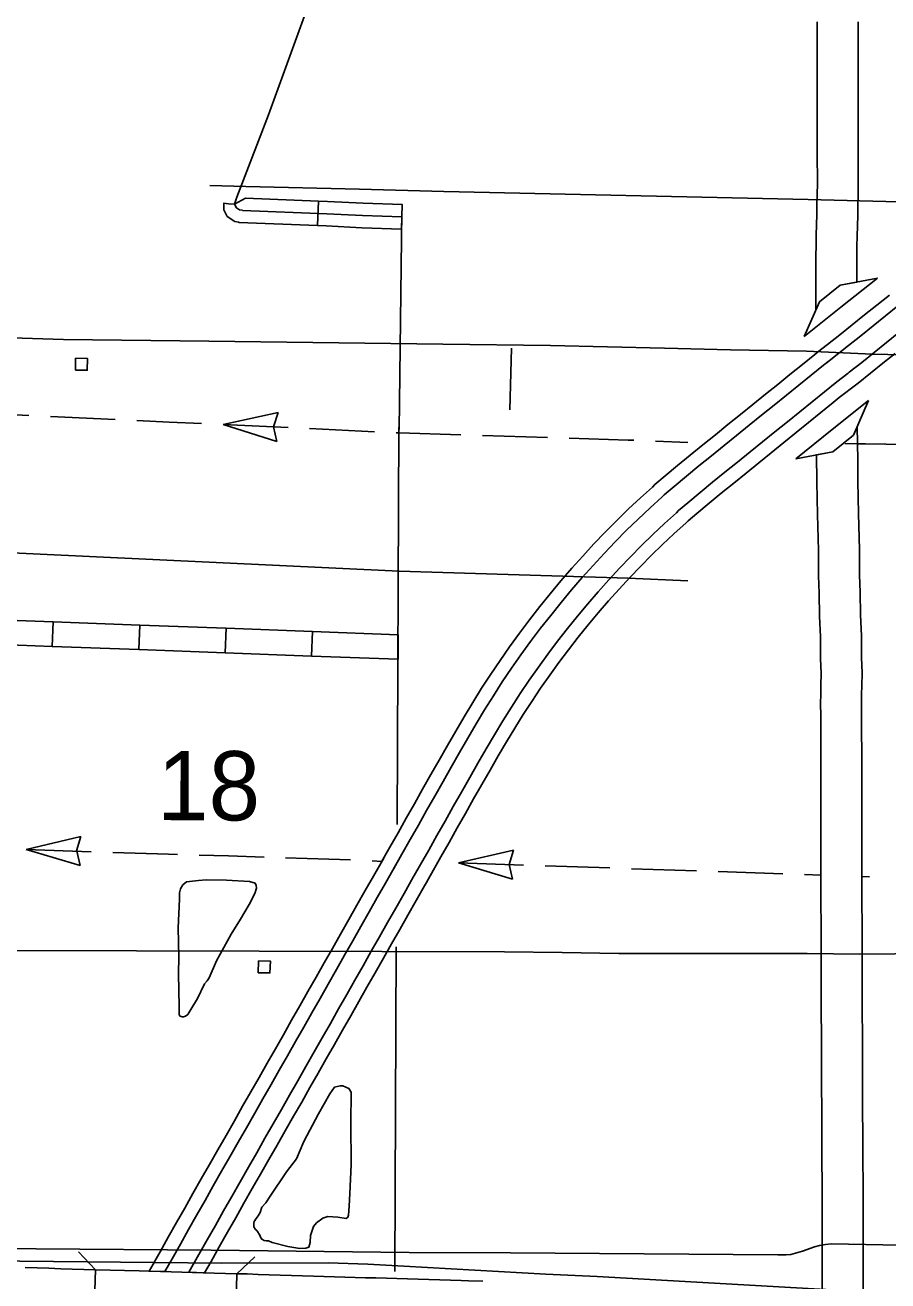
# Model space of a CAD drawing. Extents: x 1366406 to 1373462, y 376856 to 381998.
# Drawn here: x 1369058.2 to 1369143.5, y 379608.2 to 379732.3 of the extents above; entities that cross this region are included whole.
import ezdxf

# ---------------------------------------------------------------- set-up
doc = ezdxf.new("R2010")
doc.units = 0
for name, color, linetype in [('10', 7, 'Continuous'), ('15', 7, 'Continuous'), ('19', 7, 'Continuous'), ('32', 7, 'Continuous'), ('34', 7, 'Continuous'), ('35', 7, 'Continuous'), ('37', 7, 'Continuous'), ('42', 7, 'Continuous'), ('43', 7, 'Continuous'), ('5', 7, 'Continuous'), ('56', 7, 'Continuous'), ('6', 7, 'Continuous')]:
    doc.layers.add(name, color=color, linetype=linetype)

msp = doc.modelspace()

# ---------------------------------------------------------------- linework, layer by layer
at = {"layer": '10'}
for points in [[(1369058.22, 379609.54), (1369059.4, 379609.5), (1369060.57, 379609.45), (1369061.73, 379609.41), (1369062.88, 379609.37), (1369064.01, 379609.34), (1369065.13, 379609.31), (1369065.16, 379609.3), (1369065.05, 379605.26)], [(1369065.16, 379609.3), (1369069.49, 379609.19), (1369070.54, 379609.16), (1369071.6, 379609.13), (1369072.2, 379609.12)], [(1369072.2, 379609.12), (1369072.65, 379609.11), (1369073.71, 379609.07), (1369074.77, 379609.04), (1369075.83, 379609), (1369076.89, 379608.97), (1369079.15, 379608.91)], [(1369079.04, 379604.86), (1369079.15, 379608.91)], [(1369079.15, 379608.91), (1369080.15, 379608.89), (1369081.25, 379608.85), (1369082.35, 379608.81), (1369083.44, 379608.77), (1369084.54, 379608.74), (1369085.63, 379608.71), (1369086.71, 379608.68), (1369087.76, 379608.64), (1369088.79, 379608.6), (1369089.81, 379608.57), (1369090.84, 379608.54), (1369091.87, 379608.51), (1369092.9, 379608.49), (1369093.93, 379608.46), (1369094.97, 379608.43), (1369096.03, 379608.41), (1369097.08, 379608.37), (1369098.14, 379608.34), (1369099.21, 379608.3), (1369100.27, 379608.27), (1369101.33, 379608.23), (1369102.05, 379608.22), (1369103.46, 379608.19)]]:
    msp.add_lwpolyline(points, dxfattribs=at)
at = {"layer": '15'}
for points in [[(1369140.42, 379706.93), (1369138.79, 379706.62), (1369136.74, 379704.99), (1369136.37, 379704.16), (1369136.37, 379705.55), (1369136.37, 379706.55), (1369136.37, 379707.54), (1369136.38, 379708.54), (1369136.39, 379709.54), (1369136.4, 379710.55), (1369136.42, 379711.57), (1369136.45, 379712.59), (1369136.47, 379713.6), (1369136.49, 379714.62), (1369136.52, 379715.63), (1369136.53, 379716.65), (1369136.53, 379717.68), (1369136.52, 379718.72), (1369136.52, 379719.77), (1369136.52, 379720.83), (1369136.51, 379721.89), (1369136.52, 379722.95), (1369136.51, 379723.73), (1369136.51, 379725.08), (1369136.51, 379726.14), (1369136.5, 379727.22), (1369136.5, 379728.3), (1369136.51, 379729.39), (1369136.51, 379730.48), (1369136.51, 379731.57), (1369136.51, 379732.65)], [(1369140.56, 379732.65), (1369140.56, 379731.57), (1369140.56, 379730.48), (1369140.56, 379729.38), (1369140.55, 379728.29), (1369140.55, 379727.23), (1369140.56, 379726.16), (1369140.56, 379725.09), (1369140.56, 379723.74), (1369140.57, 379722.96), (1369140.56, 379721.89), (1369140.57, 379720.84), (1369140.57, 379719.79), (1369140.57, 379718.73), (1369140.58, 379717.68), (1369140.58, 379716.62), (1369140.57, 379715.57), (1369140.54, 379714.53), (1369140.52, 379713.5), (1369140.5, 379712.48), (1369140.47, 379711.48), (1369140.45, 379710.49), (1369140.44, 379709.5), (1369140.43, 379708.51), (1369140.42, 379706.93)], [(1369136.85, 379669.73), (1369136.83, 379671.86), (1369136.76, 379673.91), (1369136.7, 379676.18), (1369136.66, 379677.91), (1369136.64, 379680.4), (1369136.56, 379683.96), (1369136.51, 379685.55), (1369136.49, 379687.19), (1369136.46, 379689.87), (1369138.06, 379690.17), (1369140.11, 379691.81), (1369140.47, 379692.64)], [(1369140.47, 379692.64), (1369140.52, 379689.35), (1369140.54, 379687.24), (1369140.56, 379685.64), (1369140.61, 379684.06), (1369140.69, 379680.47), (1369140.71, 379677.97), (1369140.75, 379676.27), (1369140.8, 379674.03), (1369140.88, 379671.95), (1369140.9, 379669.77)], [(1369136.94, 379631.79), (1369136.93, 379633.01), (1369136.92, 379634.23), (1369136.92, 379635.45), (1369136.92, 379636.67), (1369136.92, 379637.88), (1369136.92, 379639.08), (1369136.91, 379640.29), (1369136.91, 379641.5), (1369136.9, 379642.7), (1369136.9, 379643.9), (1369136.89, 379645.09), (1369136.89, 379646.26), (1369136.89, 379647.41), (1369136.89, 379648.54), (1369136.89, 379649.67), (1369136.89, 379650.8), (1369136.89, 379651.92), (1369136.88, 379653.06), (1369136.88, 379654.19), (1369136.88, 379655.31), (1369136.88, 379656.43), (1369136.88, 379657.56), (1369136.87, 379658.68), (1369136.87, 379659.8), (1369136.87, 379660.91), (1369136.86, 379662.01), (1369136.86, 379663.08), (1369136.86, 379664.14), (1369136.85, 379665.2), (1369136.86, 379666.26), (1369136.88, 379667.06), (1369136.9, 379668.27), (1369136.85, 379669.68)], [(1369140.9, 379669.82), (1369140.95, 379668.3), (1369140.93, 379666.99), (1369140.91, 379666.2), (1369140.9, 379665.19), (1369140.91, 379664.16), (1369140.91, 379663.1), (1369140.91, 379662.02), (1369140.92, 379660.92), (1369140.92, 379659.81), (1369140.92, 379658.7), (1369140.93, 379657.58), (1369140.93, 379656.44), (1369140.93, 379655.31), (1369140.93, 379654.19), (1369140.93, 379653.06), (1369140.94, 379651.94), (1369140.94, 379650.81), (1369140.94, 379649.67), (1369140.94, 379648.54), (1369140.94, 379647.4), (1369140.94, 379646.26), (1369140.94, 379645.11), (1369140.95, 379643.92), (1369140.95, 379642.72), (1369140.96, 379641.51), (1369140.96, 379640.31), (1369140.97, 379639.1), (1369140.97, 379637.88), (1369140.97, 379636.67), (1369140.97, 379635.45), (1369140.97, 379634.25), (1369140.98, 379633.04), (1369140.99, 379631.82)], [(1369137.01, 379607.18), (1369137.02, 379609.52), (1369137.02, 379610.78), (1369137.02, 379612.05), (1369137.02, 379613.32), (1369137.01, 379614.6), (1369137.01, 379615.87), (1369137, 379617.13), (1369137, 379618.36), (1369136.99, 379619.58), (1369136.99, 379620.8), (1369136.98, 379622.03), (1369136.98, 379623.24), (1369136.96, 379624.47), (1369136.96, 379625.7), (1369136.95, 379626.92), (1369136.95, 379628.14), (1369136.95, 379629.37), (1369136.95, 379630.58), (1369136.94, 379631.8)], [(1369140.99, 379631.81), (1369141, 379630.59), (1369141, 379629.37), (1369141, 379628.15), (1369141, 379626.93), (1369141.01, 379625.71), (1369141.01, 379624.5), (1369141.02, 379623.27), (1369141.03, 379622.05), (1369141.04, 379620.83), (1369141.04, 379619.61), (1369141.05, 379618.37), (1369141.05, 379617.13), (1369141.06, 379615.88), (1369141.06, 379614.62), (1369141.07, 379613.34), (1369141.07, 379612.06), (1369141.07, 379610.78), (1369141.07, 379609.51), (1369141.07, 379608.25), (1369141.08, 379606.32), (1369141.08, 379605.2), (1369141.07, 379604.99)]]:
    msp.add_lwpolyline(points, dxfattribs=at)
at = {"layer": '19'}
for points in [[(1369136.55, 379700), (1369137.52, 379700.75), (1369138.74, 379701.72), (1369139.96, 379702.7), (1369141.19, 379703.68), (1369142.42, 379704.66), (1369143.65, 379705.64)], [(1369144.5, 379704.57), (1369143.27, 379703.59), (1369142.05, 379702.61), (1369140.82, 379701.63), (1369139.6, 379700.65), (1369137.54, 379699.03), (1369137.41, 379698.93)], [(1369139.57, 379697.93), (1369139.69, 379698.02), (1369140.92, 379699), (1369142.14, 379699.98), (1369143.36, 379700.96), (1369144.59, 379701.94)], [(1369093.46, 379649.64), (1369093.46, 379649.64), (1369094.27, 379651.07), (1369095.08, 379652.5), (1369095.89, 379653.94), (1369096.7, 379655.37), (1369097.51, 379656.81), (1369098.33, 379658.25), (1369099.15, 379659.68), (1369099.96, 379661.11), (1369100.78, 379662.53), (1369101.61, 379663.96), (1369102.47, 379665.38), (1369103.34, 379666.78), (1369104.24, 379668.17), (1369105.17, 379669.54), (1369106.11, 379670.89), (1369107.08, 379672.23), (1369108.07, 379673.55), (1369109.09, 379674.85), (1369110.12, 379676.13), (1369111.18, 379677.39), (1369112.25, 379678.64), (1369113.34, 379679.85), (1369114.44, 379681.05), (1369115.57, 379682.22), (1369116.71, 379683.37), (1369117.87, 379684.51), (1369119.05, 379685.62), (1369120.22, 379686.67), (1369120.47, 379686.92), (1369121.49, 379687.78), (1369122.72, 379688.81), (1369123.96, 379689.84), (1369125.21, 379690.84), (1369126.45, 379691.84), (1369127.69, 379692.85), (1369128.92, 379693.85), (1369130.16, 379694.84), (1369131.39, 379695.84), (1369132.61, 379696.82), (1369133.82, 379697.81), (1369135.05, 379698.8), (1369136.27, 379699.79), (1369136.83, 379700.22)], [(1369137.69, 379699.14), (1369137.13, 379698.71), (1369135.91, 379697.73), (1369134.69, 379696.75), (1369133.47, 379695.75), (1369132.25, 379694.77), (1369131.02, 379693.77), (1369129.79, 379692.78), (1369128.55, 379691.78), (1369127.32, 379690.77), (1369126.07, 379689.77), (1369124.83, 379688.77), (1369123.6, 379687.76), (1369122.38, 379686.73), (1369121.4, 379685.91), (1369121.16, 379685.67), (1369119.99, 379684.61), (1369118.82, 379683.51), (1369117.68, 379682.4), (1369116.56, 379681.26), (1369115.45, 379680.1), (1369114.36, 379678.92), (1369113.28, 379677.73), (1369112.23, 379676.5), (1369111.19, 379675.26), (1369110.17, 379673.99), (1369109.16, 379672.71), (1369108.19, 379671.41), (1369107.23, 379670.09), (1369106.3, 379668.76), (1369105.39, 379667.41), (1369104.51, 379666.05), (1369103.64, 379664.66), (1369102.8, 379663.26), (1369101.97, 379661.84), (1369101.16, 379660.42), (1369100.34, 379659), (1369099.53, 379657.57), (1369098.71, 379656.13), (1369097.9, 379654.7), (1369097.09, 379653.26), (1369096.28, 379651.82), (1369095.47, 379650.39), (1369094.66, 379648.96)], [(1369136.55, 379700), (1369136.55, 379700)], [(1369144.23, 379699.89), (1369143, 379698.91), (1369141.77, 379697.93), (1369140.55, 379696.95), (1369140.43, 379696.85)], [(1369138.45, 379697.07), (1369139.57, 379697.93)], [(1369096.69, 379648.28), (1369097.3, 379649.35), (1369098.12, 379650.79), (1369098.92, 379652.23), (1369099.73, 379653.66), (1369100.54, 379655.09), (1369101.36, 379656.52), (1369102.17, 379657.95), (1369102.98, 379659.38), (1369103.8, 379660.79), (1369104.61, 379662.19), (1369105.44, 379663.56), (1369106.28, 379664.92), (1369107.15, 379666.25), (1369108.04, 379667.57), (1369108.95, 379668.87), (1369109.88, 379670.16), (1369110.84, 379671.43), (1369111.82, 379672.68), (1369112.82, 379673.92), (1369113.83, 379675.14), (1369114.87, 379676.33), (1369115.92, 379677.51), (1369116.98, 379678.66), (1369118.06, 379679.79), (1369119.16, 379680.9), (1369120.28, 379681.99), (1369121.41, 379683.06), (1369122.61, 379684.14), (1369122.82, 379684.35), (1369123.74, 379685.12), (1369124.95, 379686.14), (1369126.16, 379687.14), (1369127.4, 379688.13), (1369128.64, 379689.13), (1369129.88, 379690.14), (1369131.11, 379691.14), (1369132.34, 379692.13), (1369133.57, 379693.13), (1369134.8, 379694.12), (1369136.02, 379695.11), (1369137.23, 379696.09), (1369138.45, 379697.07)], [(1369140.43, 379696.85), (1369138.7, 379695.51)], [(1369138.7, 379695.51), (1369138.1, 379695.02), (1369136.89, 379694.04), (1369135.67, 379693.05), (1369134.44, 379692.06), (1369133.21, 379691.06), (1369131.98, 379690.07), (1369130.75, 379689.07), (1369129.51, 379688.06), (1369128.26, 379687.06), (1369127.03, 379686.07), (1369125.83, 379685.08), (1369124.62, 379684.06), (1369123.75, 379683.33), (1369123.56, 379683.14), (1369122.34, 379682.04), (1369121.23, 379681), (1369120.14, 379679.93), (1369119.05, 379678.83), (1369117.99, 379677.72), (1369116.93, 379676.58), (1369115.9, 379675.43), (1369114.88, 379674.25), (1369113.88, 379673.04), (1369112.89, 379671.82), (1369111.93, 379670.59), (1369110.99, 379669.34), (1369110.07, 379668.07), (1369109.17, 379666.79), (1369108.3, 379665.49), (1369107.45, 379664.18), (1369106.61, 379662.84), (1369105.8, 379661.49), (1369104.99, 379660.1), (1369104.18, 379658.69), (1369103.37, 379657.27), (1369102.55, 379655.84), (1369101.74, 379654.42), (1369100.93, 379652.98), (1369100.12, 379651.55), (1369099.31, 379650.11), (1369098.1, 379647.96), (1369097.89, 379647.6)], [(1369091.83, 379646.78), (1369092.65, 379648.21), (1369093.67, 379650)], [(1369094.86, 379649.32), (1369093.85, 379647.53), (1369093.03, 379646.1)], [(1369094.86, 379645.06), (1369095.68, 379646.48), (1369096.59, 379648.1), (1369096.69, 379648.28)], [(1369072.03, 379609.13), (1369070.47, 379609.16), (1369071.55, 379611.08), (1369072.37, 379612.52), (1369073.18, 379613.96), (1369073.99, 379615.4), (1369074.81, 379616.84), (1369075.63, 379618.28), (1369076.45, 379619.72), (1369077.27, 379621.16), (1369078.08, 379622.59), (1369078.9, 379624.03), (1369079.71, 379625.46), (1369080.53, 379626.88), (1369081.34, 379628.3), (1369082.15, 379629.71), (1369082.95, 379631.13), (1369083.75, 379632.54), (1369084.56, 379633.96), (1369085.36, 379635.38), (1369086.17, 379636.8), (1369086.98, 379638.23), (1369087.79, 379639.65), (1369088.6, 379641.07), (1369089.4, 379642.49), (1369090.21, 379643.92), (1369091.02, 379645.35), (1369091.83, 379646.78)], [(1369097.89, 379647.6), (1369097.69, 379647.24), (1369096.87, 379645.8), (1369096.06, 379644.37)], [(1369093.03, 379646.1), (1369092.22, 379644.67), (1369091.41, 379643.24), (1369090.6, 379641.82), (1369089.79, 379640.39), (1369088.99, 379638.97), (1369088.18, 379637.55), (1369087.37, 379636.12), (1369086.56, 379634.7), (1369085.76, 379633.28), (1369084.95, 379631.87), (1369084.15, 379630.45), (1369083.34, 379629.03), (1369082.53, 379627.62), (1369081.72, 379626.2), (1369080.91, 379624.77), (1369080.09, 379623.34), (1369079.28, 379621.91), (1369078.46, 379620.47), (1369077.64, 379619.04), (1369076.82, 379617.6), (1369076.01, 379616.16), (1369075.19, 379614.72), (1369074.38, 379613.28), (1369073.57, 379611.84), (1369072.75, 379610.4), (1369072.03, 379609.13)], [(1369074.41, 379609.05), (1369075.4, 379610.81), (1369076.21, 379612.25), (1369077.03, 379613.69), (1369077.84, 379615.12), (1369078.65, 379616.56), (1369079.47, 379618), (1369080.29, 379619.43), (1369081.11, 379620.87), (1369081.92, 379622.3), (1369082.74, 379623.73), (1369083.55, 379625.15), (1369084.36, 379626.57), (1369085.17, 379627.99), (1369085.98, 379629.41), (1369086.78, 379630.83), (1369087.59, 379632.24), (1369088.39, 379633.66), (1369089.2, 379635.08), (1369090.01, 379636.5), (1369090.82, 379637.93), (1369091.63, 379639.35), (1369092.43, 379640.78), (1369093.24, 379642.2), (1369094.05, 379643.63), (1369094.86, 379645.06)], [(1369096.06, 379644.37), (1369095.25, 379642.95), (1369094.44, 379641.52), (1369093.63, 379640.1), (1369092.82, 379638.67), (1369092.01, 379637.25), (1369091.2, 379635.82), (1369090.4, 379634.4), (1369089.59, 379632.98), (1369088.79, 379631.57), (1369087.98, 379630.15), (1369087.18, 379628.73), (1369086.37, 379627.31), (1369085.56, 379625.88), (1369084.74, 379624.47), (1369083.93, 379623.05), (1369083.12, 379621.62), (1369082.31, 379620.19), (1369081.49, 379618.75), (1369080.67, 379617.32), (1369079.85, 379615.88), (1369079.04, 379614.44), (1369078.23, 379613.01), (1369077.41, 379611.57), (1369076.6, 379610.13), (1369075.96, 379609), (1369074.41, 379609.05)]]:
    msp.add_lwpolyline(points, dxfattribs=at)
at = {"layer": '32'}
for p, q in [((1369078.92, 379714.64), (1369079.99, 379715.22)), ((1369087.13, 379712.51), (1369087.23, 379714.94)), ((1369060.99, 379673.35), (1369060.9, 379670.92)), ((1369069.54, 379673.03), (1369069.45, 379670.6)), ((1369078.09, 379672.71), (1369077.99, 379670.29)), ((1369086.63, 379672.39), (1369086.54, 379669.97)), ((1369095.09, 379672.08), (1369095.08, 379669.65))]:
    msp.add_line(p, q, dxfattribs=at)
for points in [[(1369258.58, 379711.07), (1369229.22, 379712.16), (1369206.42, 379713.02), (1369190.91, 379713.61), (1369168.92, 379714.23), (1369135.61, 379715.08), (1369099.61, 379715.9), (1369091.28, 379716.11), (1369080.04, 379716.37), (1369076.47, 379716.48)], [(1369079.99, 379715.22), (1369087.23, 379714.94)], [(1369078.92, 379714.64), (1369078.32, 379714.67), (1369077.87, 379714.74), (1369077.85, 379714.06), (1369078.2, 379713.42), (1369078.96, 379712.92), (1369079.3, 379712.86), (1369079.39, 379712.81), (1369087.13, 379712.51)], [(1369078.92, 379714.64), (1369079.12, 379714.26), (1369079.41, 379714.07), (1369079.69, 379714.03)], [(1369079.69, 379714.03), (1369079.71, 379714.01), (1369088.04, 379713.69), (1369091.57, 379713.51), (1369095.45, 379713.38)], [(1369087.23, 379714.94), (1369088.1, 379714.9), (1369091.62, 379714.72), (1369095.49, 379714.59), (1369095.41, 379712.17)], [(1369087.13, 379712.51), (1369087.99, 379712.48), (1369091.51, 379712.29), (1369095.41, 379712.17)], [(1369106.29, 379700.39), (1369106.12, 379694.29)], [(1369060.99, 379673.35), (1369052.91, 379673.65), (1369052.44, 379673.67)], [(1369069.54, 379673.03), (1369060.99, 379673.35)], [(1369078.09, 379672.71), (1369069.54, 379673.03)], [(1369086.63, 379672.39), (1369078.09, 379672.71)], [(1369095.09, 379672.08), (1369086.63, 379672.39)], [(1369060.9, 379670.92), (1369054.13, 379671.18)], [(1369069.45, 379670.6), (1369060.9, 379670.92)], [(1369077.99, 379670.29), (1369069.45, 379670.6)], [(1369086.54, 379669.97), (1369077.99, 379670.29)], [(1369095.08, 379669.65), (1369086.54, 379669.97)], [(1369144.72, 379611.73), (1369137.89, 379611.86), (1369137.35, 379611.8), (1369136.74, 379611.7), (1369136.25, 379611.56), (1369135.07, 379611.15), (1369133.92, 379610.8), (1369133.45, 379610.77), (1369132.62, 379610.79), (1369106.21, 379610.97), (1369096.18, 379611.02), (1369076.6, 379611.25), (1369059.3, 379611.37), (1369050.37, 379611.47), (1369046.99, 379611.55), (1369024.73, 379612.46), (1369022.82, 379612.55), (1369017.07, 379612.69)], [(1369351.48, 379599.86), (1369266.31, 379603.28), (1369179.03, 379605.1), (1369174.99, 379605.38), (1369164.74, 379605.83), (1369157.81, 379606.32), (1369154.03, 379606.43), (1369137.36, 379607.36), (1369114.78, 379608.63), (1369109.7, 379608.87), (1369095.64, 379609.67), (1369092.11, 379609.86), (1369088.17, 379609.98), (1369077.63, 379609.96), (1369054.33, 379610.2), (1369050.57, 379610.31), (1369050.29, 379610.24), (1369050.13, 379610.03), (1369050.06, 379609.75), (1369048.84, 379528.17), (1369048.72, 379524.5)]]:
    msp.add_lwpolyline(points, dxfattribs=at)
at = {"layer": '34'}
msp.add_lwpolyline([(1369078.92, 379714.64), (1369079.13, 379715.32), (1369082.29, 379723.46), (1369086.64, 379735.45)], dxfattribs=at)
at = {"layer": '35'}
for points in [[(1369080.96, 379647.53), (1369080.41, 379647.68), (1369078.12, 379647.82), (1369076.12, 379647.85), (1369075.35, 379647.79), (1369074.16, 379647.66), (1369073.8, 379647.34), (1369073.56, 379646.96), (1369073.48, 379646.55), (1369073.47, 379645.93), (1369073.35, 379643.09), (1369073.42, 379640.22), (1369073.37, 379638.55), (1369073.44, 379635.33), (1369073.44, 379634.76), (1369073.44, 379634.51), (1369073.53, 379634.38), (1369073.73, 379634.32), (1369073.88, 379634.3), (1369074.07, 379634.36), (1369074.3, 379634.52), (1369074.61, 379635.02), (1369075.24, 379636.12), (1369075.95, 379637.57), (1369076.21, 379637.85), (1369076.41, 379638.17), (1369077.14, 379639.85), (1369078.57, 379642.49), (1369079.52, 379643.95), (1369080.36, 379645.42), (1369080.92, 379646.48), (1369081.09, 379647.02), (1369081.06, 379647.3), (1369080.96, 379647.53)], [(1369084.05, 379618.97), (1369085.03, 379620.28), (1369085.77, 379621.99), (1369087.22, 379624.73), (1369088.33, 379626.71), (1369088.79, 379627.35), (1369089.37, 379627.5), (1369089.63, 379627.49), (1369090.22, 379627.23), (1369090.45, 379626.86), (1369090.42, 379623.83), (1369090.44, 379619.68), (1369090.3, 379616.85)], [(1369090.3, 379616.85), (1369090.25, 379615.58), (1369090.19, 379614.69), (1369090.12, 379614.5), (1369089.95, 379614.38), (1369089.13, 379614.5), (1369088.15, 379614.56), (1369087.66, 379614.4), (1369087.02, 379613.93), (1369086.71, 379613.57), (1369086.43, 379612.69), (1369086.39, 379611.99), (1369086.27, 379611.55), (1369085.97, 379611.44), (1369085.37, 379611.42), (1369084.2, 379611.59), (1369082.63, 379612), (1369082.26, 379612.15), (1369082.03, 379612.17), (1369081.84, 379612.18), (1369081.6, 379612.32), (1369081.48, 379612.52), (1369081.43, 379612.72), (1369081.11, 379613.18), (1369080.99, 379613.29), (1369080.81, 379613.55), (1369080.83, 379613.9), (1369080.85, 379614.09), (1369081.05, 379614.37), (1369081.26, 379614.64), (1369081.44, 379614.98), (1369081.6, 379615.48), (1369082.01, 379615.93), (1369082.44, 379616.58), (1369084.05, 379618.97)]]:
    msp.add_lwpolyline(points, dxfattribs=at)
at = {"layer": '37'}
for points in [[(1369063.49, 379611.07), (1369065.16, 379609.3)], [(1369079.16, 379608.91), (1369080.93, 379610.58)]]:
    msp.add_lwpolyline(points, dxfattribs=at)
at = {"layer": '42'}
for p, q in [((1369138.79, 379706.62), (1369136.74, 379704.99)), ((1369142.47, 379707.31), (1369138.79, 379706.62)), ((1369138.85, 379704.44), (1369142.47, 379707.31)), ((1369136.74, 379704.99), (1369135.24, 379701.56)), ((1369135.24, 379701.56), (1369138.85, 379704.44)), ((1369141.6, 379695.24), (1369138, 379692.36)), ((1369140.11, 379691.81), (1369141.6, 379695.24)), ((1369138, 379692.36), (1369134.39, 379689.47)), ((1369138.06, 379690.17), (1369140.11, 379691.81)), ((1369134.39, 379689.47), (1369138.06, 379690.17))]:
    msp.add_line(p, q, dxfattribs=at)
at = {"layer": '43'}
for p, q in [((1369077.8, 379692.85), (1369083.23, 379694.03)), ((1369083.23, 379694.03), (1369082.78, 379692.62)), ((1369077.8, 379692.85), (1369083.1, 379691.16)), ((1369083.1, 379691.16), (1369082.78, 379692.61)), ((1369058.32, 379650.85), (1369063.73, 379652.13)), ((1369063.73, 379652.13), (1369063.3, 379650.71)), ((1369058.32, 379650.85), (1369063.65, 379649.25)), ((1369063.65, 379649.25), (1369063.32, 379650.69)), ((1369101.07, 379649.53), (1369106.49, 379650.78)), ((1369106.49, 379650.78), (1369106.05, 379649.37)), ((1369101.07, 379649.53), (1369106.39, 379647.91)), ((1369106.39, 379647.91), (1369106.05, 379649.35))]:
    msp.add_line(p, q, dxfattribs=at)
for points in [[(1369149.51, 379699.65), (1369141.99, 379699.82), (1369135.46, 379700.1), (1369127.93, 379700.24), (1369121.41, 379700.4), (1369110.15, 379700.68), (1369099.52, 379700.8), (1369076.39, 379701.1), (1369062.02, 379701.27), (1369048.7, 379701.68), (1369048.16, 379701.64), (1369047.88, 379701.6), (1369047.68, 379701.59), (1369047.36, 379701.49), (1369047.27, 379701.37), (1369047.06, 379701.28), (1369046.91, 379700.98), (1369046.9, 379700.86), (1369046.88, 379699.24), (1369046.83, 379684.89), (1369046.81, 379683.78)], [(1369058.58, 379693.76), (1369052.72, 379694.04), (1369052.17, 379694.07)], [(1369067.12, 379693.36), (1369060.71, 379693.66)], [(1369072.46, 379693.1), (1369069.26, 379693.26)], [(1369075.66, 379692.95), (1369072.46, 379693.1)], [(1369084.21, 379692.55), (1369077.8, 379692.85)], [(1369092.75, 379692.14), (1369086.34, 379692.45)], [(1369101.3, 379691.84), (1369095.19, 379692.03), (1369094.89, 379692.04)], [(1369109.85, 379691.57), (1369103.44, 379691.77)], [(1369118.4, 379691.3), (1369117.82, 379691.32), (1369111.99, 379691.5)], [(1369123.74, 379691.07), (1369120.54, 379691.2)], [(1369199.85, 379689.59), (1369181.32, 379690.18), (1369159.7, 379690.65), (1369139.26, 379690.98)], [(1369143.2, 379690.91), (1369140.5, 379690.96)], [(1369123.74, 379677.41), (1369117.82, 379677.66), (1369095.19, 379678.37), (1369052.72, 379680.38), (1369008.95, 379682.44), (1368987.6, 379683.51), (1368966.27, 379684.88), (1368934.37, 379685.27), (1368918.12, 379685.66)], [(1369064.73, 379650.63), (1369058.32, 379650.85)], [(1369073.28, 379650.34), (1369072.39, 379650.37), (1369066.87, 379650.55)], [(1369081.83, 379650.1), (1369078.31, 379650.22), (1369075.42, 379650.29)], [(1369090.38, 379649.82), (1369083.97, 379650.03)], [(1369093.48, 379649.67), (1369092.52, 379649.73)], [(1369107.48, 379649.31), (1369101.07, 379649.53)], [(1369116.03, 379649.02), (1369109.62, 379649.24)], [(1369124.58, 379648.73), (1369118.17, 379648.95)], [(1369133.13, 379648.44), (1369126.72, 379648.66)], [(1369136.89, 379648.31), (1369135.26, 379648.37)], [(1369141.68, 379648.15), (1369140.94, 379648.18)], [(1369330.99, 379636.35), (1369325.61, 379636.45), (1369318.87, 379636.87), (1369313.14, 379637.23), (1369289.1, 379638.56), (1369263.36, 379640), (1369259.23, 379640.24), (1369251.56, 379640.3), (1369245.01, 379640.33), (1369235.57, 379640.46), (1369229.12, 379640.49), (1369219.48, 379640.74), (1369171.97, 379640.78), (1369140.72, 379640.51), (1369135.54, 379640.55), (1369128.21, 379640.55), (1369116.9, 379640.57), (1369111.29, 379640.68), (1369105.6, 379640.72), (1369057.11, 379640.87), (1369052.46, 379641), (1369046.89, 379640.99)]]:
    msp.add_lwpolyline(points, dxfattribs=at)
at = {"layer": '5'}
msp.add_lwpolyline([(1369094.76, 379609.13), (1369094.88, 379641.22)], dxfattribs=at)
at = {"layer": '56'}
for points in [[(1369063.18, 379698.23), (1369063.2, 379699.4), (1369064.37, 379699.38), (1369064.35, 379698.21)], [(1369081.25, 379638.67), (1369081.29, 379639.84), (1369082.46, 379639.81), (1369082.42, 379638.64)]]:
    msp.add_lwpolyline(points, close=True, dxfattribs=at)
at = {"layer": '6'}
for points in [[(1369078.32, 379714.67), (1369078.92, 379714.64)], [(1369095.46, 379713.88), (1369095.18, 379692.36)], [(1369095.17, 379692.6), (1369095.01, 379653.31)]]:
    msp.add_lwpolyline(points, dxfattribs=at)

# ---------------------------------------------------------------- texts
at = {"layer": '43'}
msp.add_text('18', height=6.843, rotation=359.793, dxfattribs=at).set_placement((1369071.26, 379653.75))

doc.saveas('drawing.dxf')
